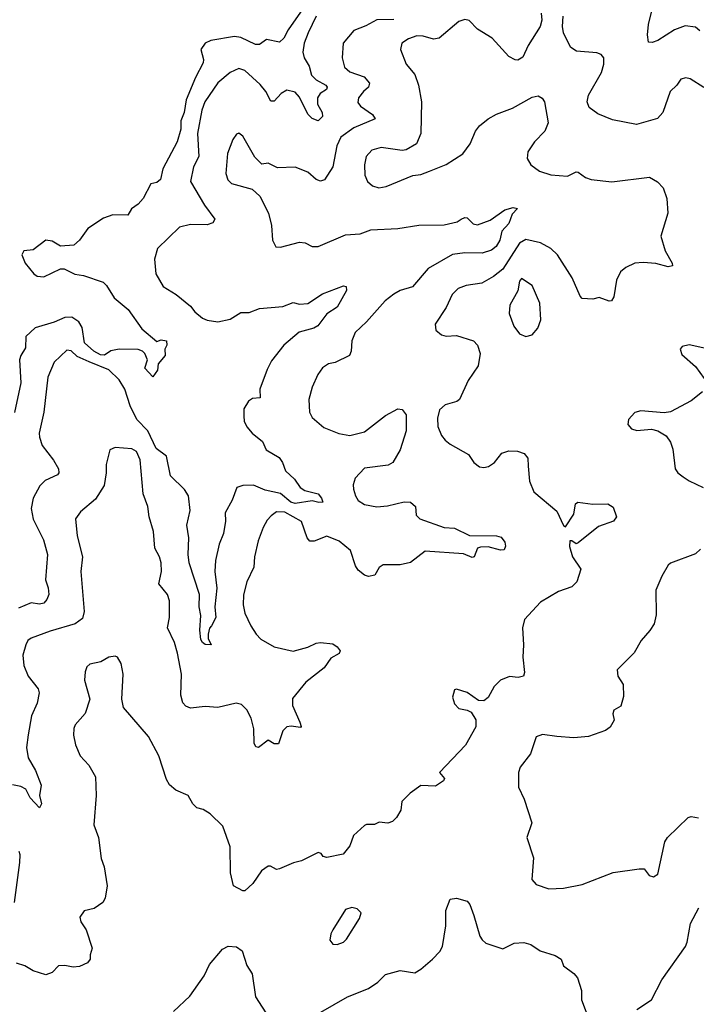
# Model space of a CAD drawing. Extents: x 2133461 to 2293071, y 753526 to 916327.
# Tile 268 of 459: x 2222540 to 2225769, y 854149 to 858847. Entities that reach past the tile are written whole.
import ezdxf

# ---------------------------------------------------------------- set-up
doc = ezdxf.new("R2010")
doc.units = 0

msp = doc.modelspace()

# ---------------------------------------------------------------- linework, layer by layer
at = {"layer": '0CON10XD'}
for points in [[(2225665, 858799.6), (2225585, 858748.5), (2225558, 858738), (2225540.3, 858740.3), (2225535.6, 858775), (2225540.4, 858825), (2225568.5, 858935)], [(2223891.1, 858898.9), (2223821.1, 858798.9), (2223800.7, 858759.3), (2223780.5, 858739.5), (2223717, 858753), (2223685, 858728.8), (2223665, 858728.6), (2223595, 858762.8), (2223565, 858766.6), (2223452.5, 858747.5), (2223424.4, 858735), (2223404.6, 858705), (2223416.7, 858656.7), (2223415, 858640.8), (2223378.4, 858571.6), (2223334.1, 858465), (2223325.2, 858404.8), (2223309, 858365), (2223309.5, 858325), (2223291.2, 858265), (2223223.5, 858135), (2223212.1, 858085), (2223195, 858070.4), (2223165, 858064.4), (2223129.6, 857995), (2223105, 857966.5), (2223074.3, 857945), (2223055.5, 857914.5), (2222985, 857916.2), (2222939.5, 857900.5), (2222865, 857851.4), (2222825.4, 857794.6), (2222798.3, 857771.7), (2222735, 857766.9), (2222695, 857790.8), (2222664.1, 857795.9), (2222605, 857748.8), (2222560, 857745), (2222550, 857725), (2222566.7, 857685), (2222608, 857635), (2222624, 857624), (2222655, 857621.1), (2222735, 857658), (2222751.7, 857658.3), (2222803, 857633), (2222845, 857626.9), (2222938.5, 857595), (2222955, 857579.1), (2222990.7, 857520.7), (2223057.5, 857465), (2223122.2, 857372.2), (2223195, 857312.5), (2223215, 857320), (2223240, 857315), (2223242.5, 857295), (2223232.5, 857275), (2223233.8, 857245), (2223200, 857205), (2223197.5, 857175), (2223175, 857142.5), (2223136.7, 857185), (2223150, 857225), (2223137.5, 857255), (2223125.5, 857265.5), (2223105, 857273.5), (2223015.3, 857275.3), (2222975, 857267.6), (2222945, 857246.5), (2222925, 857248.5), (2222894.3, 857265), (2222849.4, 857305), (2222838, 857378), (2222822.8, 857405), (2222788.5, 857428.5), (2222755, 857426.6), (2222705, 857403.3), (2222613.5, 857376.5), (2222568.5, 857335), (2222567.8, 857282.2), (2222544.6, 857245), (2222539.6, 857225), (2222545.4, 857115), (2222515, 856973.3)], [(2225029.1, 858879.1), (2225031.1, 858845), (2225023.1, 858815), (2224966.7, 858725), (2224940.7, 858669.3), (2224917.5, 858655), (2224905, 858655.6), (2224875, 858671.9), (2224795, 858758.9), (2224725, 858801.9), (2224685, 858843.1), (2224665, 858848.9), (2224635, 858838.9), (2224541.1, 858758.9), (2224514.4, 858754.4), (2224465, 858769.2), (2224435, 858770), (2224395, 858755.7), (2224364, 858735), (2224358, 858705), (2224383.8, 858635), (2224425.7, 858585.7), (2224443.8, 858535), (2224457.1, 858455), (2224454.2, 858305), (2224434.4, 858255.6), (2224385, 858225.8), (2224365, 858222.5), (2224265, 858237.3), (2224220, 858225), (2224193.5, 858195), (2224185.5, 858154.5), (2224187.1, 858105), (2224199.2, 858075), (2224223.8, 858055), (2224254.2, 858045.8), (2224288.7, 858051.3), (2224415.9, 858104.1), (2224455, 858108.8), (2224495, 858124), (2224575, 858156), (2224655, 858208), (2224690, 858255), (2224714.5, 858315.5), (2224735, 858341.2), (2224775, 858374), (2224815, 858396), (2224892.5, 858425), (2224985, 858478), (2225015, 858484), (2225032.7, 858472.7), (2225044, 858455), (2225062, 858355), (2225046.2, 858315), (2224996, 858265), (2224965, 858216.7), (2224961.9, 858185), (2224978.6, 858155), (2225021.4, 858125), (2225075, 858106.5), (2225155, 858101.4), (2225195, 858120.8), (2225205, 858120), (2225240, 858095), (2225267.5, 858085), (2225365.6, 858074.4), (2225545, 858095.8), (2225583, 858073), (2225610, 858045), (2225628.8, 857995), (2225633.3, 857925), (2225600, 857815), (2225620.6, 857745), (2225653.8, 857685), (2225655, 857672.5), (2225635, 857668.8), (2225575, 857683.3), (2225515, 857688.8), (2225475, 857686.2), (2225432.5, 857665), (2225406.4, 857643.6), (2225388.8, 857605), (2225376, 857525), (2225363.6, 857506.4), (2225353.6, 857503.6), (2225305, 857521.2), (2225275, 857513.3), (2225225, 857516.7), (2225215, 857527.5), (2225177.1, 857615), (2225106.9, 857725), (2225075, 857755.6), (2225025, 857782.9), (2224955, 857798.2), (2224925, 857780.3), (2224845, 857656.6), (2224801.7, 857621.7), (2224745, 857590), (2224670.3, 857579.7), (2224632, 857565), (2224603.8, 857536.2), (2224575.5, 857474.5), (2224522.9, 857395), (2224525.8, 857365.8), (2224553.4, 857343.4), (2224575, 857337.8), (2224625, 857341.1), (2224705.3, 857315.3), (2224725, 857294), (2224738.1, 857255), (2224727.3, 857195), (2224680, 857125), (2224639.4, 857035), (2224626.2, 857025), (2224570.3, 857009.7), (2224543.8, 856986.2), (2224533.8, 856946.2), (2224536, 856906), (2224553.5, 856863.5), (2224571.2, 856841.2), (2224595, 856821.5), (2224682, 856772), (2224706.7, 856735), (2224735, 856713.8), (2224755, 856710), (2224776.7, 856715), (2224805.5, 856734.5), (2224840.9, 856779.1), (2224875, 856790.8), (2224915, 856789.2), (2224946.8, 856776.8), (2224964.2, 856755), (2224966.6, 856716.6), (2224972.2, 856645), (2224994.3, 856594.3), (2225102.6, 856502.6), (2225135, 856434), (2225145, 856426.7), (2225185, 856487.5), (2225192, 856538), (2225204.1, 856545.9), (2225275, 856536), (2225346.5, 856536.5), (2225371.7, 856521.7), (2225388, 856475), (2225373.3, 856455), (2225301.7, 856428.3), (2225205, 856351.2), (2225195, 856346.7), (2225175, 856360), (2225165, 856360), (2225164.1, 856334.1), (2225178, 856285), (2225218, 856225), (2225199.2, 856165), (2225175, 856140.8), (2225110.9, 856119.1), (2225025, 856068), (2224948.8, 855985), (2224938.8, 855945), (2224944, 855865), (2224940.8, 855805), (2224948.3, 855731.7), (2224943.8, 855715), (2224918.1, 855708.1), (2224876.8, 855713.2), (2224835, 855695.7), (2224804.2, 855665), (2224775, 855613.3), (2224755, 855596.7), (2224729.3, 855599.3), (2224675, 855637.5), (2224625, 855652.5), (2224615, 855650), (2224606.2, 855615), (2224615, 855582.5), (2224635, 855560), (2224675, 855552.5), (2224695, 855542.5), (2224717, 855507), (2224716.9, 855473.1), (2224666.9, 855385), (2224544, 855255), (2224567, 855227), (2224562.5, 855215), (2224525, 855190), (2224455, 855192.5), (2224403.6, 855156.4), (2224363.9, 855116.1), (2224358.8, 855075), (2224338.8, 855041.2), (2224318.8, 855021.2), (2224297.3, 855012.7), (2224255, 855017.5), (2224233, 855007), (2224195, 855007.5), (2224185, 855002.5), (2224132.5, 854955), (2224116.2, 854905), (2224084.3, 854865.7), (2224005, 854850), (2223987.5, 854855), (2223979.3, 854869.3), (2223965, 854873.3), (2223885, 854834), (2223845.9, 854824.1), (2223780, 854795), (2223765, 854792.5), (2223737.5, 854807.5), (2223725, 854807.5), (2223694.4, 854785.6), (2223652, 854725), (2223615, 854690), (2223605, 854690), (2223560, 854715), (2223545.9, 854775.9), (2223545, 854900), (2223509.3, 854999.3), (2223448.7, 855058.7), (2223415, 855078), (2223385, 855086.7), (2223366.7, 855105), (2223343.3, 855145), (2223285, 855171.2), (2223255, 855196.7), (2223241.3, 855221.3), (2223204.3, 855335), (2223155, 855426.2), (2223035.7, 855565), (2223028.1, 855605), (2223034.3, 855725), (2223024.3, 855775), (2223006.2, 855805), (2222995, 855810), (2222965, 855805.7), (2222926.4, 855783.6), (2222875, 855771.4), (2222861.1, 855758.9), (2222851.9, 855735), (2222850, 855695), (2222874.3, 855605), (2222852.7, 855537.3), (2222805, 855483.3), (2222798.1, 855465), (2222797.3, 855432.7), (2222806.6, 855386.6), (2222828.1, 855335), (2222869.8, 855289.8), (2222901.4, 855235), (2222904.5, 855145), (2222893.1, 855005), (2222915.6, 854945), (2222928.6, 854845), (2222942.5, 854805), (2222957.5, 854715), (2222948, 854655), (2222936.7, 854635), (2222895, 854606.7), (2222847.5, 854595), (2222826.7, 854565), (2222832.3, 854542.3), (2222857.5, 854505), (2222886.4, 854416.4), (2222876.2, 854385), (2222876.2, 854363.8), (2222863.6, 854346.4), (2222825, 854329.2), (2222795, 854325.8), (2222755, 854334), (2222725, 854332), (2222695, 854301.2), (2222665, 854290), (2222605, 854309.4), (2222565, 854332.2), (2222525, 854345.6)], [(2223955, 858864.4), (2223916.2, 858785), (2223898.3, 858735), (2223891.8, 858691.8), (2223897.8, 858665), (2223921.8, 858625), (2223932.5, 858582.5), (2223955, 858560), (2224001.1, 858535), (2224007.8, 858525), (2224004.3, 858515), (2223974.4, 858495.6), (2223961.9, 858475), (2223961.6, 858445), (2223983.3, 858405), (2223984.3, 858385), (2223965, 858364.4), (2223935, 858375.5), (2223915, 858396.7), (2223875, 858478.1), (2223855, 858501.2), (2223815, 858510.4), (2223787.5, 858495), (2223755, 858458), (2223738.1, 858458.1), (2223714.7, 858504.7), (2223687.8, 858537.8), (2223615, 858604.3), (2223585, 858614.3), (2223545, 858595.7), (2223485, 858545.7), (2223424.1, 858455), (2223408.9, 858415), (2223388.4, 858305), (2223395.4, 858195), (2223369.1, 858145), (2223354.6, 858075), (2223421.8, 857961.8), (2223470.8, 857895), (2223461.7, 857878.3), (2223435, 857868.9), (2223355, 857870.5), (2223302, 857858), (2223197.1, 857755), (2223182.9, 857705), (2223189.2, 857635), (2223224.6, 857574.6), (2223286.3, 857536.3), (2223355, 857480.8), (2223375, 857454), (2223413.1, 857423.1), (2223435, 857413.5), (2223485, 857406.2), (2223545, 857417.7), (2223595, 857449.6), (2223635, 857449.6), (2223685, 857470), (2223795, 857479.5), (2223845, 857497.8), (2223875, 857490), (2223915, 857493.5), (2223985, 857539.1), (2224085, 857577.5), (2224097.5, 857575), (2224098.8, 857555), (2224055.5, 857475), (2224005.9, 857444.1), (2223963.1, 857386.9), (2223944.1, 857375.9), (2223874.3, 857355.7), (2223800.5, 857295), (2223741.1, 857218.9), (2223721.1, 857178.9), (2223685.6, 857085), (2223687.1, 857042.9), (2223650.9, 857039.1), (2223632.1, 857027.9), (2223609.5, 856990.5), (2223609.2, 856955), (2223611.7, 856931.7), (2223624.2, 856905), (2223649.2, 856875), (2223698, 856835), (2223716, 856795), (2223778, 856758), (2223793.6, 856735), (2223807.8, 856695), (2223851.9, 856655), (2223878.1, 856615), (2223901.2, 856601.2), (2223963.8, 856585), (2223980.6, 856565), (2223986.2, 856545), (2223966.8, 856543.2), (2223935, 856551.4), (2223855, 856538.4), (2223834.7, 856545), (2223785, 856586.3), (2223712, 856602), (2223656.5, 856626.5), (2223604.6, 856625.4), (2223575.6, 856614.4), (2223553.3, 856555), (2223520.5, 856495), (2223521.5, 856455), (2223512.9, 856395), (2223491.2, 856345), (2223473.6, 856266.4), (2223471.5, 856215), (2223481.5, 856135), (2223470.6, 856045), (2223475.9, 855995), (2223455.4, 855954.6), (2223446.4, 855943.6), (2223439.4, 855915), (2223440, 855895), (2223453.3, 855865), (2223425, 855865.6), (2223412.1, 855875), (2223405, 855890), (2223399.7, 855935), (2223404.1, 856004.1), (2223395.8, 856045), (2223398.2, 856105), (2223349.5, 856255), (2223344.3, 856295), (2223347.8, 856375), (2223337.9, 856435), (2223352.8, 856505), (2223345.6, 856575.6), (2223326, 856605), (2223260.1, 856670.1), (2223240.9, 856765), (2223191.8, 856801.8), (2223152, 856885), (2223099, 856939), (2223066.8, 857005), (2223041.5, 857085), (2223015, 857129.2), (2222965, 857176.9), (2222870.8, 857215), (2222815, 857240), (2222785, 857266.9), (2222765, 857270.8), (2222705, 857212.5), (2222675, 857141.2), (2222655.9, 856975), (2222633.2, 856875), (2222634, 856855), (2222646.9, 856815), (2222701.2, 856745), (2222724.4, 856705), (2222727.1, 856685), (2222720, 856675), (2222662, 856648), (2222636.6, 856623.4), (2222604, 856565), (2222595.4, 856515.4), (2222603.7, 856463.6), (2222653.8, 856365), (2222672.9, 856295), (2222662.5, 856175), (2222675.9, 856135.9), (2222678.9, 856105), (2222670, 856080), (2222655, 856062.9), (2222635, 856058.6), (2222595, 856064.4), (2222535, 856039.6)], [(2225805, 858524.2), (2225740, 858565), (2225719.5, 858570.5), (2225695, 858563.3), (2225676, 858535), (2225644.6, 858505.4), (2225609.4, 858405), (2225584.4, 858375.6), (2225483.2, 858346.8), (2225369.4, 858369.4), (2225298.7, 858398.7), (2225257.9, 858427.9), (2225248.1, 858455), (2225255, 858486.7), (2225317.1, 858595), (2225328.1, 858635), (2225326.9, 858665), (2225315, 858680.8), (2225295, 858689.4), (2225197.2, 858697.2), (2225170.8, 858715), (2225159.4, 858735), (2225135.6, 858785), (2225130, 858815), (2225134.2, 858865)], [(2224325, 858848.1), (2224245, 858846.4), (2224192.6, 858817.4), (2224133.9, 858796.1), (2224084.2, 858735), (2224078.6, 858665), (2224090.6, 858620.6), (2224115, 858599.1), (2224184.4, 858575), (2224209.1, 858545), (2224204.4, 858525), (2224180, 858505), (2224157.5, 858475), (2224152.9, 858452.9), (2224167.1, 858435), (2224224.4, 858395), (2224236, 858375), (2224135, 858331.8), (2224072.8, 858287.2), (2224053.6, 858245), (2224034.2, 858145.8), (2223995, 858084), (2223975, 858077.5), (2223955, 858084.3), (2223915, 858119.2), (2223855, 858144.2), (2223770.3, 858140.3), (2223725, 858162.9), (2223695, 858158), (2223661.8, 858191.8), (2223605, 858291.2), (2223585, 858306.2), (2223575, 858301.2), (2223557.5, 858275), (2223531.8, 858208.2), (2223523.3, 858113.3), (2223533.1, 858083.1), (2223550, 858065), (2223649.1, 858039.1), (2223685.5, 858005.5), (2223727.1, 857925), (2223741.9, 857865), (2223746.2, 857795), (2223763, 857763), (2223785, 857761.2), (2223875.9, 857785.9), (2223902.3, 857782.3), (2223935.8, 857765.8), (2223965, 857765.6), (2224095, 857821.1), (2224164.4, 857825.6), (2224215, 857844.4), (2224345, 857851.1), (2224445, 857866.7), (2224565, 857868.1), (2224627.3, 857882.7), (2224646.7, 857895), (2224665, 857903.8), (2224675, 857901.2), (2224703.4, 857873.4), (2224725, 857868.6), (2224785, 857890.6), (2224855, 857940), (2224895, 857950.8), (2224915, 857946.2), (2224890.7, 857919.3), (2224873.6, 857875), (2224841.2, 857838.8), (2224831.5, 857795), (2224813.5, 857765), (2224792.1, 857747.9), (2224747, 857733), (2224664.3, 857735.7), (2224605, 857727), (2224489.5, 857660.5), (2224415, 857572.1), (2224355, 857554.6), (2224325, 857537.5), (2224284.7, 857505.3), (2224195, 857405.6), (2224140.5, 857355), (2224125.4, 857315), (2224122, 857265), (2224114.6, 857245), (2224045, 857211.8), (2224013.8, 857205), (2223985, 857185.8), (2223963.1, 857155), (2223935, 857093.3), (2223920.5, 857035), (2223923.1, 856975), (2223935, 856948.8), (2223991.7, 856901.7), (2224063, 856873), (2224115, 856862.5), (2224185, 856880.8), (2224285, 856958), (2224345, 856991.2), (2224365, 856986.7), (2224385, 856962.5), (2224384.3, 856885), (2224355.8, 856795), (2224320.8, 856735), (2224298.7, 856721.3), (2224185, 856707.1), (2224140.3, 856659.7), (2224131.5, 856628.5), (2224133.5, 856606.5), (2224141.8, 856575), (2224155, 856552.9), (2224185, 856534.2), (2224245, 856522.7), (2224295, 856527.3), (2224375, 856547.1), (2224405, 856545.8), (2224428.8, 856525), (2224432.7, 856482.7), (2224448.8, 856465), (2224565, 856423.9), (2224615, 856421.4), (2224686.3, 856386.3), (2224815, 856384.1), (2224837.8, 856377.8), (2224855.9, 856355), (2224858.9, 856335), (2224851.8, 856318.2), (2224835, 856316.4), (2224775, 856332.2), (2224739.6, 856330.4), (2224724, 856325), (2224708.8, 856285), (2224699.2, 856280.8), (2224657.9, 856297.9), (2224475, 856311.9), (2224405, 856256.9), (2224355, 856245.5), (2224275, 856246.2), (2224256.1, 856233.9), (2224235, 856196.7), (2224205, 856191.2), (2224185, 856196.7), (2224155, 856221.2), (2224142.1, 856242.1), (2224118.6, 856315), (2224065, 856359.4), (2224005, 856382.2), (2223945, 856358.5), (2223925, 856358.9), (2223911.5, 856375), (2223885, 856452.9), (2223805, 856497.8), (2223765, 856498.5), (2223739.3, 856480.7), (2223721.4, 856458.6), (2223701.2, 856425), (2223678.7, 856361.3), (2223660.8, 856285), (2223657.8, 856235), (2223623.8, 856165), (2223607.3, 856102.7), (2223606, 856056), (2223613.8, 856015), (2223643.5, 855955), (2223668.6, 855915), (2223691.4, 855891.4), (2223755, 855855.6), (2223845, 855834.4), (2223915, 855852.5), (2223955, 855872.5), (2223975, 855875.8), (2224035, 855869.4), (2224055.8, 855855), (2224068.8, 855835), (2224065, 855823.8), (2224025, 855800), (2223992.5, 855755), (2223905, 855686), (2223841.9, 855608.1), (2223841.1, 855575), (2223876.7, 855495), (2223883.3, 855475), (2223879.5, 855470.5), (2223835, 855476.5), (2223815, 855473.1), (2223796.2, 855453.8), (2223775, 855391.2), (2223755, 855392), (2223725, 855410), (2223680, 855375), (2223667.5, 855377.5), (2223658.6, 855395), (2223656.6, 855463.4), (2223645, 855514), (2223624.5, 855555), (2223599.2, 855579.2), (2223573.6, 855586.4), (2223485, 855566), (2223425, 855570), (2223355, 855562), (2223332.1, 855572.1), (2223318.3, 855588.3), (2223309.2, 855625), (2223311.4, 855725), (2223293.6, 855825), (2223278.2, 855875), (2223245.5, 855945), (2223254.6, 855995), (2223254.6, 856075), (2223244.6, 856104.6), (2223204.4, 856155), (2223216.7, 856215), (2223215.4, 856255.4), (2223207.8, 856285), (2223184.2, 856325), (2223179.2, 856405), (2223157.1, 856475), (2223151.5, 856525), (2223128.5, 856585), (2223115, 856746.7), (2223097.3, 856787.3), (2223075, 856799.2), (2222995, 856806.2), (2222970, 856795), (2222952.5, 856725), (2222953.1, 856685), (2222943.1, 856625), (2222901.3, 856558.7), (2222830.3, 856499.7), (2222806, 856465), (2222814.4, 856385), (2222840, 856285), (2222832.2, 856215), (2222847.2, 856022.8), (2222840.4, 855989.6), (2222805.3, 855964.7), (2222685, 855930.3), (2222594.2, 855895.8), (2222579.5, 855885), (2222568.5, 855865), (2222554.7, 855815), (2222559.2, 855765), (2222580, 855715), (2222627.8, 855655), (2222632.5, 855635), (2222623.4, 855586.6), (2222596.9, 855525), (2222580, 855435), (2222572.2, 855375), (2222581.1, 855325), (2222615.6, 855265), (2222642, 855195), (2222634, 855145), (2222644.2, 855105), (2222635, 855086.7), (2222590, 855135), (2222568.8, 855175), (2222545, 855188.6), (2222505, 855196)], [(2225785.4, 858795), (2225765, 858811.5), (2225715, 858818.2), (2225665, 858799.6)], [(2224955, 857335.8), (2224985, 857344), (2225013.1, 857375), (2225026.2, 857415), (2225022.5, 857495), (2224985, 857578.8), (2224935, 857612.5), (2224925, 857600), (2224916.8, 857553.2), (2224879.2, 857485), (2224875.8, 857445), (2224897.5, 857385), (2224925, 857348), (2224955, 857335.8)], [(2225815, 857278), (2225735, 857296), (2225701.7, 857288.3), (2225691.2, 857275), (2225699.5, 857249.5), (2225765, 857193.3), (2225806, 857135)], [(2225799.1, 857070.9), (2225745, 857029.5), (2225645, 856976.5), (2225615, 856972.2), (2225505, 856981.2), (2225475, 856973.3), (2225445, 856940), (2225442.5, 856915), (2225460, 856895), (2225485, 856886.7), (2225555, 856893.8), (2225585, 856886.2), (2225625, 856861.2), (2225645, 856831.2), (2225657.6, 856797.6), (2225668.1, 856705), (2225680.8, 856685), (2225706.7, 856666.7), (2225735, 856646.5), (2225801.4, 856615)], [(2225789.5, 856320.5), (2225765, 856299.1), (2225645, 856254), (2225634, 856245), (2225605, 856192.5), (2225575.8, 856125), (2225577.3, 856007.3), (2225567.8, 855965), (2225547.7, 855932.3), (2225506.2, 855885), (2225473, 855827), (2225392, 855745), (2225393.8, 855715), (2225420, 855675), (2225421.7, 855618.3), (2225408, 855572), (2225375, 855552.5), (2225370, 855535), (2225377.5, 855505), (2225358.6, 855471.4), (2225335, 855456.2), (2225255, 855427.5), (2225185, 855420), (2225103, 855427), (2225034.2, 855435.8), (2225004.1, 855425.9), (2224978, 855345), (2224929.1, 855280.9), (2224920.8, 855255), (2224920.8, 855185), (2224947.3, 855127.3), (2224984, 855015), (2224960, 854945), (2224991.7, 854848.3), (2224984, 854745), (2225005, 854720), (2225065, 854700.8), (2225135, 854703.1), (2225225, 854720.6), (2225371.7, 854778.3), (2225496.1, 854796.1), (2225520, 854795), (2225543.6, 854763.6), (2225565, 854757.5), (2225585, 854770), (2225618.8, 854925), (2225631.2, 854945), (2225730.3, 855039.7), (2225745, 855046), (2225778.8, 855038.8)], [(2222514.5, 854635), (2222540.5, 854825), (2222542.7, 854862.7), (2222537.8, 854877.8)], [(2223977.8, 854112.2), (2224104.5, 854185.5), (2224205, 854223.8), (2224248.8, 854255), (2224285, 854292), (2224355, 854310), (2224425, 854300), (2224455, 854316.7), (2224510, 854365), (2224545, 854401.2), (2224558.1, 854425), (2224573, 854523), (2224574.1, 854595.9), (2224595, 854650), (2224623.9, 854656.1), (2224675, 854642), (2224688.6, 854625), (2224707.7, 854572.3)], [(2224055, 854434), (2224085, 854446), (2224099.4, 854460.6), (2224162.1, 854557.9), (2224169.2, 854585), (2224150, 854605), (2224125, 854611.4), (2224095, 854601.4), (2224034.2, 854505), (2224024.2, 854485), (2224020, 854455), (2224035, 854436.7), (2224055, 854434)], [(2225485.8, 854125), (2225555, 854171.1), (2225604.8, 854265.2), (2225716.7, 854425), (2225725.5, 854445), (2225741.8, 854535), (2225780.8, 854609.2)], [(2224707.7, 854572.3), (2224735.6, 854475), (2224746.3, 854456.3), (2224765, 854441.4), (2224845, 854414.4), (2224899.3, 854440.7), (2224945.8, 854444.2), (2224978.8, 854435), (2225024.4, 854404.4), (2225095, 854382.5), (2225123.8, 854365), (2225135, 854333.3), (2225185, 854296), (2225201.4, 854275), (2225220.6, 854215), (2225220.3, 854170.3), (2225261.2, 854065)], [(2223274.2, 854115), (2223351.9, 854188.1), (2223420, 854285), (2223445, 854338.8), (2223507.4, 854412.6), (2223535, 854426), (2223575, 854423.3), (2223601.2, 854405), (2223624.2, 854335), (2223650, 854295), (2223665.8, 854185), (2223775, 854013.8)]]:
    msp.add_lwpolyline(points, dxfattribs=at)

doc.saveas('drawing.dxf')
